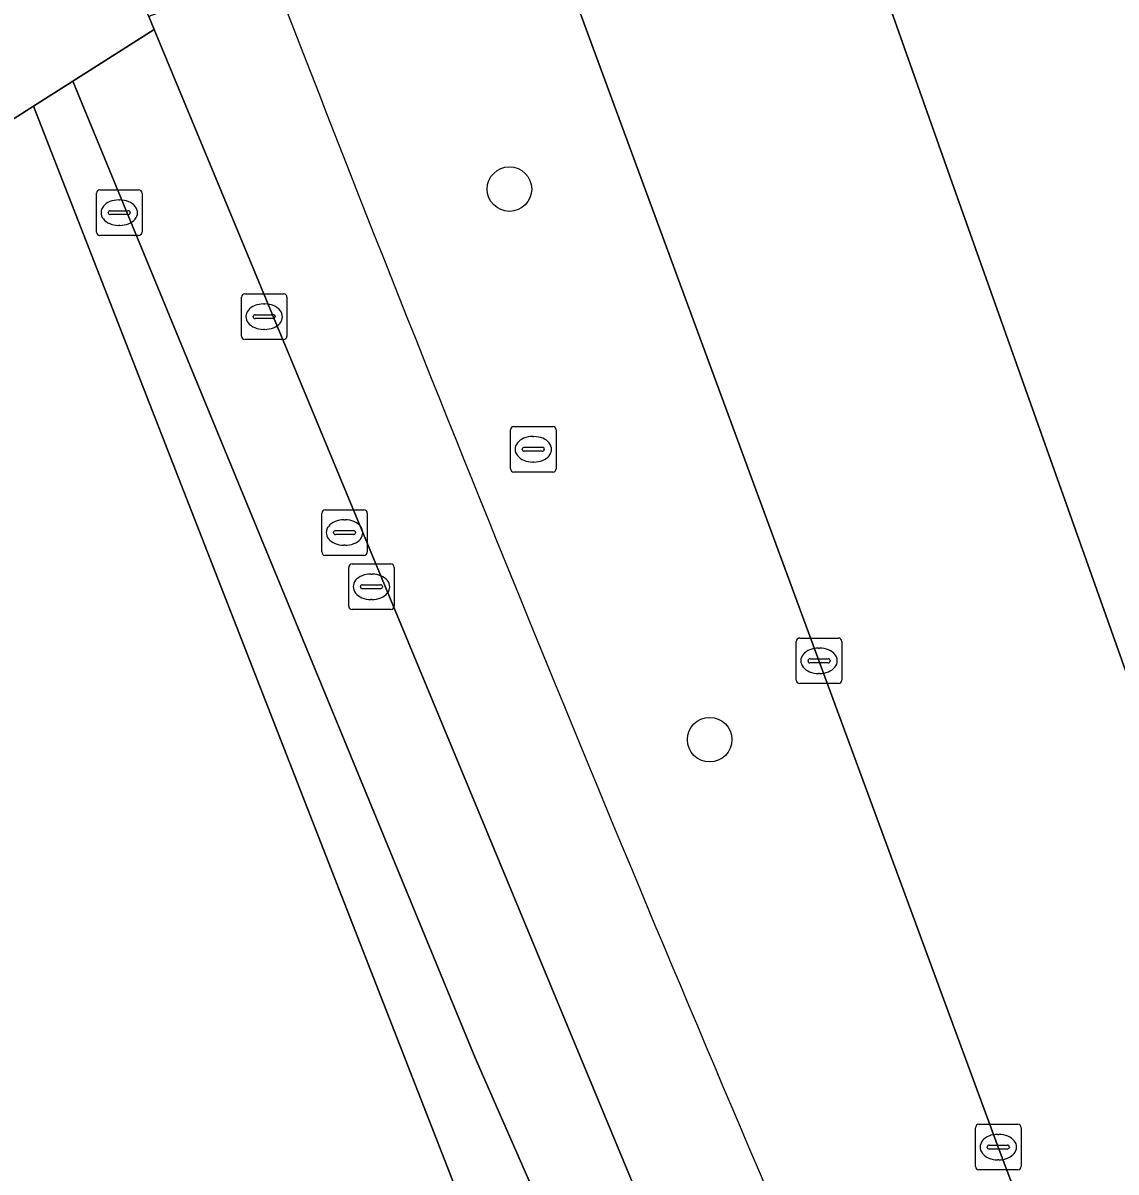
# Model space of a CAD drawing. Extents: x 158835 to 160077, y 386387 to 387778.
# Drawn here: x 159110.99 to 159135.01, y 387327.5 to 387352.74 of the extents above; entities that cross this region are included whole.
import ezdxf

# ---------------------------------------------------------------- set-up
doc = ezdxf.new("R2010")
doc.units = 0
for name, color, linetype in [('IMGEO_Berm_groen', 7, 'Continuous'), ('IMGEO_Boom', 7, 'Continuous'), ('IMGEO_Brandkraan', 7, 'Continuous'), ('IMGEO_Fietspad_gesloten', 7, 'Continuous'), ('IMGEO_Groenvoorziening', 7, 'Continuous'), ('IMGEO_Hek', 7, 'Continuous'), ('IMGEO_Kolk', 7, 'Continuous'), ('IMGEO_Parkeervlak_open', 7, 'Continuous'), ('IMGEO_Rijbaan_lokaal_gesloten', 7, 'Continuous'), ('IMGEO_Rioolput', 7, 'Continuous'), ('IMGEO_Voetpad_open', 7, 'Continuous')]:
    doc.layers.add(name, color=color, linetype=linetype)

msp = doc.modelspace()

# ---------------------------------------------------------------- linework, layer by layer
at = {"layer": 'IMGEO_Berm_groen'}
for points in [[(159144.422, 387330.486), (159136.437, 387353.085), (159132.448, 387364.417), (159127.145, 387361.276), (159131.485, 387349.001), (159135.452, 387337.856), (159137.281, 387332.542), (159140.175, 387324.063), (159141.55, 387320.179), (159142.765, 387317.172), (159145.903, 387309.831), (159146.881, 387307.292), (159148.417, 387303.552), (159151.24, 387297.113), (159152.056, 387295.257), (159153.393, 387292.563), (159154.981, 387289.43)], [(159132.922, 387326.705), (159132.418, 387328.045), (159121.86, 387356.708), (159121.345, 387357.917), (159116.884, 387355.259)]]:
    msp.add_lwpolyline(points, dxfattribs=at)
msp.add_arc((159873.922, 387646.377), 811.985, 201.113346, 203.284745, dxfattribs=at)
at = {"layer": 'IMGEO_Boom'}
for centre in [(159121.681, 387349.091), (159126.079, 387336.997)]:
    msp.add_circle(centre, 0.489, dxfattribs=at)
at = {"layer": 'IMGEO_Brandkraan'}
for p, q in [((159112.683, 387349.073), (159113.535, 387349.073)), ((159112.608, 387348.147), (159112.608, 387348.999)), ((159113.096, 387348.853), (159113.121, 387348.853)), ((159113.609, 387348.999), (159113.609, 387348.147)), ((159112.867, 387348.567), (159112.867, 387348.579)), ((159113.305, 387348.53), (159112.907, 387348.53)), ((159112.91, 387348.616), (159113.308, 387348.616)), ((159113.351, 387348.579), (159113.351, 387348.567)), ((159113.119, 387348.293), (159113.094, 387348.293)), ((159113.535, 387348.073), (159112.683, 387348.073))]:
    msp.add_line(p, q, dxfattribs=at)
for points in [[(159112.683, 387349.073), (159113.535, 387349.073)], [(159112.608, 387348.147), (159112.608, 387348.999)], [(159113.609, 387348.999), (159113.609, 387348.147)], [(159113.535, 387348.073), (159112.683, 387348.073)]]:
    msp.add_lwpolyline(points, dxfattribs=at)
for centre, radius, start, end in [((159112.685, 387348.997), 0.0765, 91.552, 178.448), ((159112.685, 387348.997), 0.0765, 91.552, 178.448), ((159113.533, 387348.997), 0.0765, 1.552, 88.448), ((159113.533, 387348.997), 0.0765, 1.552, 88.448), ((159112.907, 387348.576), 0.0403, 85.8775, 175.7526), ((159112.904, 387348.566), 0.0366, 178.938, 274.7102), ((159113.308, 387348.573), 0.043, 264.8664, 352.4533), ((159113.312, 387348.578), 0.0386, 1.7309, 96.639), ((159112.685, 387348.149), 0.0765, 181.552, 268.448), ((159112.685, 387348.149), 0.0765, 181.552, 268.448), ((159113.533, 387348.149), 0.0765, 271.552, 358.448), ((159113.533, 387348.149), 0.0765, 271.552, 358.448)]:
    msp.add_arc(centre, radius, start, end, dxfattribs=at)
for centre, major_axis, ratio, start_param, end_param in [((159113.095, 387348.573), (-0.387, 0.002), 0.722429, 4.712389, 7.853982), ((159113.12, 387348.573), (-0.39, 0.002), 0.717154, 1.570796, 4.712389)]:
    msp.add_ellipse(centre, major_axis=major_axis, ratio=ratio, start_param=start_param, end_param=end_param, dxfattribs=at)
at = {"layer": 'IMGEO_Fietspad_gesloten'}
msp.add_lwpolyline([(159116.446, 387353.889), (159113.759, 387352.885), (159113.879, 387352.596), (159124.465, 387327.068)], dxfattribs=at)
msp.add_arc((159873.922, 387646.377), 811.985, 201.113346, 203.284745, dxfattribs=at)
at = {"layer": 'IMGEO_Groenvoorziening'}
msp.add_lwpolyline([(159122.554, 387326.3), (159120.93, 387330.003), (159112.087, 387351.461), (159111.223, 387350.914), (159120.947, 387325.983), (159132.639, 387301.404), (159144.696, 387277.152), (159141.337, 387268.603), (159136.701, 387264.574), (159134.852, 387263.413), (159135.019, 387263.148), (159135.256, 387263.296), (159138.199, 387265.127), (159139.205, 387265.837)], dxfattribs=at)
at = {"layer": 'IMGEO_Hek'}
msp.add_lwpolyline([(159111.223, 387350.914), (159120.947, 387325.983), (159132.639, 387301.404), (159144.696, 387277.152), (159141.337, 387268.603), (159136.701, 387264.574), (159101.97, 387242.767)], dxfattribs=at)
at = {"layer": 'IMGEO_Kolk'}
for p, q in [((159128.057, 387339.228), (159128.909, 387339.228)), ((159127.982, 387338.302), (159127.982, 387339.154)), ((159128.47, 387339.008), (159128.495, 387339.008)), ((159128.983, 387339.154), (159128.983, 387338.302)), ((159128.241, 387338.722), (159128.241, 387338.734)), ((159128.679, 387338.685), (159128.281, 387338.685)), ((159128.284, 387338.771), (159128.682, 387338.771)), ((159128.725, 387338.734), (159128.725, 387338.722)), ((159128.493, 387338.448), (159128.468, 387338.448)), ((159128.909, 387338.228), (159128.057, 387338.228)), ((159131.92, 387327.619), (159131.92, 387328.471)), ((159131.995, 387328.545), (159132.847, 387328.545)), ((159132.408, 387328.325), (159132.433, 387328.325)), ((159132.921, 387328.471), (159132.921, 387327.619)), ((159132.222, 387328.088), (159132.62, 387328.088)), ((159132.179, 387328.039), (159132.179, 387328.051)), ((159132.617, 387328.002), (159132.219, 387328.002)), ((159132.663, 387328.051), (159132.663, 387328.039)), ((159132.431, 387327.765), (159132.406, 387327.765)), ((159132.847, 387327.545), (159131.995, 387327.545))]:
    msp.add_line(p, q, dxfattribs=at)
for points in [[(159128.057, 387339.228), (159128.909, 387339.228)], [(159127.982, 387338.302), (159127.982, 387339.154)], [(159128.983, 387339.154), (159128.983, 387338.302)], [(159128.909, 387338.228), (159128.057, 387338.228)], [(159131.92, 387327.619), (159131.92, 387328.471)], [(159131.995, 387328.545), (159132.847, 387328.545)], [(159132.921, 387328.471), (159132.921, 387327.619)], [(159132.847, 387327.545), (159131.995, 387327.545)]]:
    msp.add_lwpolyline(points, dxfattribs=at)
for centre, radius, start, end in [((159128.059, 387339.152), 0.0765, 91.552, 178.448), ((159128.059, 387339.152), 0.0765, 91.552, 178.448), ((159128.907, 387339.152), 0.0765, 1.552, 88.448), ((159128.907, 387339.152), 0.0765, 1.552, 88.448), ((159128.281, 387338.731), 0.0403, 85.8775, 175.7526), ((159128.278, 387338.721), 0.0366, 178.938, 274.7102), ((159128.682, 387338.728), 0.043, 264.8664, 352.4533), ((159128.686, 387338.733), 0.0386, 1.7309, 96.639), ((159128.059, 387338.304), 0.0765, 181.552, 268.448), ((159128.059, 387338.304), 0.0765, 181.552, 268.448), ((159128.907, 387338.304), 0.0765, 271.552, 358.448), ((159128.907, 387338.304), 0.0765, 271.552, 358.448), ((159131.997, 387328.469), 0.0765, 91.552, 178.448), ((159131.997, 387328.469), 0.0765, 91.552, 178.448), ((159132.845, 387328.469), 0.0765, 1.552, 88.448), ((159132.845, 387328.469), 0.0765, 1.552, 88.448), ((159132.219, 387328.048), 0.0403, 85.8775, 175.7526), ((159132.624, 387328.05), 0.0386, 1.7309, 96.639), ((159132.216, 387328.038), 0.0366, 178.938, 274.7102), ((159132.62, 387328.045), 0.043, 264.8664, 352.4533), ((159131.997, 387327.621), 0.0765, 181.552, 268.448), ((159131.997, 387327.621), 0.0765, 181.552, 268.448), ((159132.845, 387327.621), 0.0765, 271.552, 358.448), ((159132.845, 387327.621), 0.0765, 271.552, 358.448)]:
    msp.add_arc(centre, radius, start, end, dxfattribs=at)
for centre, major_axis, ratio, start_param, end_param in [((159128.469, 387338.728), (-0.387, 0.002), 0.722429, 4.712389, 7.853982), ((159128.494, 387338.728), (-0.39, 0.002), 0.717154, 1.570796, 4.712389), ((159132.407, 387328.045), (-0.387, 0.002), 0.722429, 4.712389, 7.853982), ((159132.432, 387328.045), (-0.39, 0.002), 0.717154, 1.570796, 4.712389)]:
    msp.add_ellipse(centre, major_axis=major_axis, ratio=ratio, start_param=start_param, end_param=end_param, dxfattribs=at)
at = {"layer": 'IMGEO_Parkeervlak_open'}
msp.add_lwpolyline([(159120.947, 387325.983), (159111.223, 387350.914), (159109.779, 387350.001), (159074.994, 387328.981), (159037.08, 387305.417), (159034.114, 387303.581), (159036.88, 387299.094), (159039.774, 387294.306), (159072.742, 387241.559), (159075.665, 387243.384), (159077.711, 387240.092), (159074.839, 387238.335), (159077.333, 387234.362), (159080.956, 387231.77), (159085.4, 387232.453), (159094.887, 387238.437), (159101.97, 387242.767), (159134.852, 387263.413), (159136.701, 387264.574), (159141.337, 387268.603), (159144.696, 387277.152), (159132.639, 387301.404)], close=True, dxfattribs=at)
at = {"layer": 'IMGEO_Rijbaan_lokaal_gesloten'}
for points in [[(159124.741, 387372.023), (159110.022, 387363.062), (159110.669, 387363.204), (159111.548, 387363.326), (159112.434, 387363.369), (159113.321, 387363.333), (159114.804, 387363.092), (159115.507, 387362.896), (159116.337, 387362.589), (159117.137, 387362.209), (159117.899, 387361.759), (159118.883, 387361.029), (159119.212, 387360.739), (159119.838, 387360.108), (159120.405, 387359.423), (159120.909, 387358.691), (159121.345, 387357.917), (159121.86, 387356.708), (159132.418, 387328.045), (159132.922, 387326.705), (159136.497, 387317.277)], [(159135.452, 387337.856), (159131.485, 387349.001), (159127.145, 387361.276), (159125.777, 387365.147), (159125.416, 387366.169), (159124.391, 387369.068)]]:
    msp.add_lwpolyline(points, dxfattribs=at)
at = {"layer": 'IMGEO_Rioolput'}
for p, q in [((159115.867, 387346.789), (159116.719, 387346.789)), ((159115.792, 387345.863), (159115.792, 387346.715)), ((159116.28, 387346.569), (159116.305, 387346.569)), ((159116.793, 387346.715), (159116.793, 387345.863)), ((159116.051, 387346.283), (159116.051, 387346.295)), ((159116.489, 387346.246), (159116.091, 387346.246)), ((159116.094, 387346.332), (159116.492, 387346.332)), ((159116.535, 387346.295), (159116.535, 387346.283)), ((159116.303, 387346.009), (159116.278, 387346.009)), ((159116.719, 387345.789), (159115.867, 387345.789)), ((159121.704, 387342.949), (159121.704, 387343.801)), ((159121.779, 387343.875), (159122.631, 387343.875)), ((159122.705, 387343.801), (159122.705, 387342.949)), ((159122.192, 387343.655), (159122.217, 387343.655)), ((159121.963, 387343.369), (159121.963, 387343.381)), ((159122.401, 387343.332), (159122.003, 387343.332)), ((159122.006, 387343.418), (159122.404, 387343.418)), ((159122.447, 387343.381), (159122.447, 387343.369)), ((159122.215, 387343.095), (159122.19, 387343.095)), ((159122.631, 387342.875), (159121.779, 387342.875)), ((159117.557, 387341.119), (159117.557, 387341.971)), ((159117.632, 387342.045), (159118.484, 387342.045)), ((159118.558, 387341.971), (159118.558, 387341.119)), ((159118.045, 387341.825), (159118.07, 387341.825)), ((159117.816, 387341.539), (159117.816, 387341.551)), ((159118.254, 387341.502), (159117.856, 387341.502)), ((159117.859, 387341.588), (159118.257, 387341.588)), ((159118.3, 387341.551), (159118.3, 387341.539)), ((159118.068, 387341.265), (159118.043, 387341.265)), ((159118.484, 387341.045), (159117.632, 387341.045)), ((159118.149, 387339.929), (159118.149, 387340.781)), ((159118.224, 387340.855), (159119.076, 387340.855)), ((159119.15, 387340.781), (159119.15, 387339.929)), ((159118.637, 387340.635), (159118.662, 387340.635)), ((159118.408, 387340.349), (159118.408, 387340.361)), ((159118.846, 387340.312), (159118.448, 387340.312)), ((159118.451, 387340.398), (159118.849, 387340.398)), ((159118.892, 387340.361), (159118.892, 387340.349)), ((159118.66, 387340.075), (159118.635, 387340.075)), ((159119.076, 387339.855), (159118.224, 387339.855))]:
    msp.add_line(p, q, dxfattribs=at)
for points in [[(159115.867, 387346.789), (159116.719, 387346.789)], [(159115.792, 387345.863), (159115.792, 387346.715)], [(159116.793, 387346.715), (159116.793, 387345.863)], [(159116.719, 387345.789), (159115.867, 387345.789)], [(159121.704, 387342.949), (159121.704, 387343.801)], [(159121.779, 387343.875), (159122.631, 387343.875)], [(159122.705, 387343.801), (159122.705, 387342.949)], [(159122.631, 387342.875), (159121.779, 387342.875)], [(159117.557, 387341.119), (159117.557, 387341.971)], [(159117.632, 387342.045), (159118.484, 387342.045)], [(159118.558, 387341.971), (159118.558, 387341.119)], [(159118.484, 387341.045), (159117.632, 387341.045)], [(159118.149, 387339.929), (159118.149, 387340.781)], [(159118.224, 387340.855), (159119.076, 387340.855)], [(159119.15, 387340.781), (159119.15, 387339.929)], [(159119.076, 387339.855), (159118.224, 387339.855)]]:
    msp.add_lwpolyline(points, dxfattribs=at)
for centre, radius, start, end in [((159115.869, 387346.713), 0.0765, 91.552, 178.448), ((159115.869, 387346.713), 0.0765, 91.552, 178.448), ((159116.717, 387346.713), 0.0765, 1.552, 88.448), ((159116.717, 387346.713), 0.0765, 1.552, 88.448), ((159116.091, 387346.292), 0.0403, 85.8775, 175.7526), ((159116.088, 387346.282), 0.0366, 178.938, 274.7102), ((159116.492, 387346.289), 0.043, 264.8664, 352.4533), ((159116.496, 387346.294), 0.0386, 1.7309, 96.639), ((159115.869, 387345.865), 0.0765, 181.552, 268.448), ((159115.869, 387345.865), 0.0765, 181.552, 268.448), ((159116.717, 387345.865), 0.0765, 271.552, 358.448), ((159116.717, 387345.865), 0.0765, 271.552, 358.448), ((159121.781, 387343.799), 0.0765, 91.552, 178.448), ((159121.781, 387343.799), 0.0765, 91.552, 178.448), ((159122.629, 387343.799), 0.0765, 1.552, 88.448), ((159122.629, 387343.799), 0.0765, 1.552, 88.448), ((159122.003, 387343.378), 0.0403, 85.8775, 175.7526), ((159122, 387343.368), 0.0366, 178.938, 274.7102), ((159122.404, 387343.375), 0.043, 264.8664, 352.4533), ((159122.408, 387343.38), 0.0386, 1.7309, 96.639), ((159121.781, 387342.951), 0.0765, 181.552, 268.448), ((159121.781, 387342.951), 0.0765, 181.552, 268.448), ((159122.629, 387342.951), 0.0765, 271.552, 358.448), ((159122.629, 387342.951), 0.0765, 271.552, 358.448), ((159117.634, 387341.969), 0.0765, 91.552, 178.448), ((159117.634, 387341.969), 0.0765, 91.552, 178.448), ((159118.482, 387341.969), 0.0765, 1.552, 88.448), ((159118.482, 387341.969), 0.0765, 1.552, 88.448), ((159117.856, 387341.548), 0.0403, 85.8775, 175.7526), ((159117.853, 387341.538), 0.0366, 178.938, 274.7102), ((159118.257, 387341.545), 0.043, 264.8664, 352.4533), ((159118.261, 387341.55), 0.0386, 1.7309, 96.639), ((159117.634, 387341.121), 0.0765, 181.552, 268.448), ((159117.634, 387341.121), 0.0765, 181.552, 268.448), ((159118.482, 387341.121), 0.0765, 271.552, 358.448), ((159118.482, 387341.121), 0.0765, 271.552, 358.448), ((159118.226, 387340.779), 0.0765, 91.552, 178.448), ((159118.226, 387340.779), 0.0765, 91.552, 178.448), ((159119.074, 387340.779), 0.0765, 1.552, 88.448), ((159119.074, 387340.779), 0.0765, 1.552, 88.448), ((159118.448, 387340.358), 0.0403, 85.8775, 175.7526), ((159118.445, 387340.348), 0.0366, 178.938, 274.7102), ((159118.849, 387340.355), 0.043, 264.8664, 352.4533), ((159118.853, 387340.36), 0.0386, 1.7309, 96.639), ((159118.226, 387339.931), 0.0765, 181.552, 268.448), ((159118.226, 387339.931), 0.0765, 181.552, 268.448), ((159119.074, 387339.931), 0.0765, 271.552, 358.448), ((159119.074, 387339.931), 0.0765, 271.552, 358.448)]:
    msp.add_arc(centre, radius, start, end, dxfattribs=at)
for centre, major_axis, ratio, start_param, end_param in [((159116.279, 387346.289), (-0.387, 0.002), 0.722429, 4.712389, 7.853982), ((159116.304, 387346.289), (-0.39, 0.002), 0.717154, 1.570796, 4.712389), ((159122.191, 387343.375), (-0.387, 0.002), 0.722429, 4.712389, 7.853982), ((159122.216, 387343.375), (-0.39, 0.002), 0.717154, 1.570796, 4.712389), ((159118.044, 387341.545), (-0.387, 0.002), 0.722429, 4.712389, 7.853982), ((159118.069, 387341.545), (-0.39, 0.002), 0.717154, 1.570796, 4.712389), ((159118.636, 387340.355), (-0.387, 0.002), 0.722429, 4.712389, 7.853982), ((159118.661, 387340.355), (-0.39, 0.002), 0.717154, 1.570796, 4.712389)]:
    msp.add_ellipse(centre, major_axis=major_axis, ratio=ratio, start_param=start_param, end_param=end_param, dxfattribs=at)
at = {"layer": 'IMGEO_Voetpad_open'}
for points in [[(159000, 387282.652), (159024.789, 387297.851), (159032.009, 387302.277), (159034.114, 387303.581), (159037.08, 387305.417), (159074.994, 387328.981), (159109.779, 387350.001), (159111.223, 387350.914), (159112.087, 387351.461), (159113.879, 387352.596), (159113.759, 387352.885), (159112.819, 387355.032)], [(159113.879, 387352.596), (159112.087, 387351.461), (159120.93, 387330.003), (159122.554, 387326.3)], [(159124.465, 387327.068), (159113.879, 387352.596)]]:
    msp.add_lwpolyline(points, dxfattribs=at)

doc.saveas('drawing.dxf')
